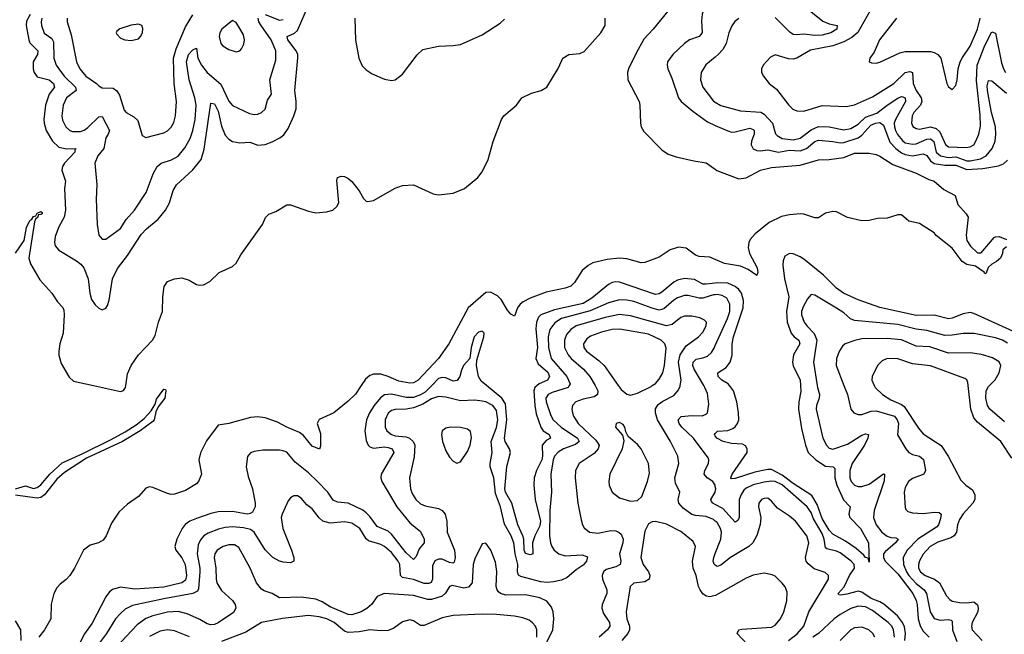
# Model space of a CAD drawing. Header units: inches. Extents: x 1682530 to 1839546, y 640742 to 791647.
# Tile 316 of 656: x 1736153 to 1741598, y 718625 to 722022. Entities that reach past the tile are written whole.
import ezdxf

# ---------------------------------------------------------------- set-up
doc = ezdxf.new("R2010")
doc.units = ezdxf.units.IN
doc.header["$MEASUREMENT"] = 0
for name, color, linetype in [('B7731', 7, 'Continuous'), ('B7732', 7, 'Continuous'), ('B7741', 7, 'Continuous'), ('B7742', 7, 'Continuous')]:
    doc.layers.add(name, color=color, linetype=linetype)

msp = doc.modelspace()

# ---------------------------------------------------------------- linework, layer by layer
at = {"layer": 'B7731', "color": 5}
for points, elevation in [([(1738041.9, 720000), (1738010, 719952.7), (1737970, 719912.8), (1737890, 719849.8), (1737810, 719812), (1737798.6, 719790), (1737815.8, 719735.8), (1737815.9, 719664.1), (1737811.3, 719648.7), (1737770, 719665.7), (1737723.3, 719723.3), (1737700.8, 719740.8), (1737629.8, 719770), (1737578.2, 719798.2), (1737510, 719820.7), (1737470, 719826.4), (1737430, 719823.7), (1737310, 719789.8), (1737250, 719781.7), (1737185.4, 719694.6), (1737152.3, 719627.7), (1737144.5, 719590), (1737158, 719510), (1737142.8, 719470), (1737130, 719457.2), (1737070, 719419.3), (1737010, 719400.3), (1736990, 719398.7), (1736970, 719403.5), (1736890, 719436.8), (1736870, 719440.3), (1736850, 719433.5), (1736810, 719386), (1736750, 719344.4), (1736700.6, 719299.4), (1736661.3, 719238.7), (1736631.1, 719168.9), (1736615.2, 719144.8), (1736588.5, 719131.5), (1736542.6, 719117.4), (1736506.4, 719090), (1736455.8, 718990), (1736430, 718949.7), (1736410, 718927.4), (1736377.3, 718902.7), (1736358.8, 718881.2), (1736342, 718850), (1736327.8, 718792.2), (1736325.2, 718710), (1736290.2, 718650), (1736258.4, 718610)], 480), ([(1738431.8, 720000), (1738396, 719964), (1738370, 719947.9), (1738330, 719934.8), (1738290, 719934.3), (1738210, 719953.2), (1738170, 719948), (1738147.7, 719932.3), (1738113.4, 719890), (1738088.1, 719850), (1738071.6, 719810), (1738062, 719750), (1738070, 719696.3), (1738079.7, 719670), (1738090, 719660.6), (1738110, 719654.2), (1738170, 719660.5), (1738190, 719658.3), (1738213.4, 719650), (1738222.3, 719630), (1738152.8, 719510), (1738150.8, 719490), (1738155.4, 719470), (1738238.4, 719330), (1738310, 719240.9), (1738370, 719192.9), (1738389.2, 719150), (1738390.2, 719130), (1738361.6, 719098.4), (1738344.7, 719055.3), (1738330, 719039.2), (1738290, 719074.8), (1738210, 719178.2), (1738190, 719194.7), (1738130, 719221), (1738090, 719276.2), (1738070, 719296.5), (1738050, 719310.9), (1737970, 719350.3), (1737910, 719355.5), (1737886.1, 719366.1), (1737857, 719410), (1737800.2, 719470), (1737750, 719517.6), (1737676.7, 719576.7), (1737630, 719631.2), (1737610, 719639.9), (1737590, 719642.2), (1737498, 719642), (1737450, 719636.2), (1737430, 719628.4), (1737413, 719607), (1737406, 719550), (1737416.5, 719496.5), (1737441, 719430), (1737456.1, 719350), (1737455.2, 719330), (1737439.8, 719300.2), (1737427.9, 719292.1), (1737410.1, 719289.9), (1737330, 719304.1), (1737250, 719302.9), (1737210, 719293.5), (1737130, 719265), (1737093.7, 719250), (1737068.4, 719231.6), (1737052.3, 719210), (1737022.2, 719150), (1737011.3, 719110), (1737016.5, 719090), (1737050, 719048.3), (1737068.1, 719010), (1737076.1, 718950), (1737070, 718924), (1737050, 718909.1), (1736950, 718885.7), (1736790, 718874.7), (1736710, 718885.9), (1736666.4, 718873.6), (1736650, 718860.3), (1736630, 718832.3), (1736553, 718687), (1736512.2, 718627.8), (1736477.7, 718562.3)], 520), ([(1736560.5, 720000), (1736710, 719967.4), (1736727.6, 719972.4), (1736738.4, 719990), (1736740, 720000)], 480), ([(1739192, 720000), (1739186.2, 719990), (1739098.1, 719961.9), (1739075.3, 719950), (1739063.4, 719930), (1739063.9, 719910), (1739090, 719833.8), (1739104, 719810), (1739146.9, 719770), (1739237, 719710), (1739246.4, 719690), (1739226, 719674), (1739159.7, 719650), (1739130, 719631.7), (1739110.1, 719610), (1739102.9, 719590), (1739090.7, 719510), (1739093.1, 719410), (1739084.2, 719310), (1739082.9, 719170), (1739088.4, 719130), (1739096.1, 719110), (1739109.5, 719090), (1739134.3, 719070), (1739170, 719058.8), (1739263.9, 719063.9), (1739293, 719053), (1739288.4, 719030), (1739270, 719007), (1739230, 718982), (1739181.4, 718938.6), (1739150, 718924.9), (1739105.3, 718914.7), (1739070, 718912.1), (1739035.8, 718915.8), (1738924.1, 718944.1), (1738911.2, 718951.2), (1738905.8, 718970), (1738908.2, 719010), (1738893, 719070), (1738886.3, 719130), (1738870.3, 719170), (1738834.4, 719234.4), (1738811.6, 719330), (1738784, 719404), (1738775.2, 719490), (1738755.4, 719550), (1738754.9, 719570), (1738766.7, 719630), (1738759.9, 719690), (1738790, 719767.7), (1738797.2, 719810), (1738790, 719862), (1738770, 719890.4), (1738730, 719910.4), (1738710, 719914.4), (1738670, 719918.4), (1738590, 719915), (1738510, 719935.9), (1738470, 719939.9), (1738430, 719927.5), (1738382.6, 719897.4), (1738330, 719876.2), (1738290, 719869.9), (1738230, 719868.2), (1738210, 719862.8), (1738190, 719846.8), (1738174, 719810), (1738174.2, 719770), (1738183.9, 719750), (1738210, 719730.1), (1738230, 719722.8), (1738290, 719715.9), (1738309.3, 719709.3), (1738328.4, 719690), (1738337.4, 719670), (1738333.9, 719606.1), (1738308.2, 719490), (1738315, 719430), (1738324.1, 719404.1), (1738344.5, 719370), (1738370, 719346.7), (1738395.6, 719335.6), (1738470, 719321.2), (1738489.6, 719309.6), (1738505.4, 719290), (1738515.3, 719250), (1738517.6, 719190), (1738558.3, 719090), (1738561.2, 719050), (1738555.6, 719024.4), (1738550, 719018.2), (1738530, 719021.2), (1738490, 719039.9), (1738470, 719040.8), (1738448.6, 719031.4), (1738435.7, 719004.3), (1738435.9, 718930), (1738428.2, 718911.8), (1738414.9, 718905.1), (1738390, 718905.7), (1738330, 718928), (1738270, 718938.4), (1738259.2, 718950), (1738254.6, 719010), (1738246.2, 719030), (1738210, 719076.7), (1738170, 719109.8), (1738150, 719121.7), (1738082.1, 719142.1), (1738070, 719152.8), (1738033.2, 719210), (1737990, 719239.8), (1737950, 719246.8), (1737870, 719238.9), (1737830, 719249.8), (1737808.3, 719268.3), (1737770, 719317.7), (1737740.7, 719340.7), (1737710, 719378.3), (1737690, 719389.7), (1737670, 719391.1), (1737650, 719379.5), (1737638, 719362), (1737604.2, 719290), (1737599.3, 719270), (1737609.1, 719209.1), (1737656.1, 719090), (1737668.5, 719050), (1737670, 719029.4), (1737650, 719019.6), (1737610, 719023.1), (1737590, 719028.9), (1737552.6, 719050), (1737510, 719092.8), (1737450, 719189.1), (1737430, 719204.2), (1737390, 719214.3), (1737330, 719218.7), (1737290, 719215.8), (1737253.1, 719206.9), (1737195.7, 719184.3), (1737170.5, 719169.5), (1737152.4, 719147.6), (1737139.6, 719120.4), (1737134.1, 719070), (1737150.1, 718990), (1737150.1, 718970), (1737142.7, 718877.3), (1737136.8, 718863.2), (1737109.7, 718850.3), (1736950, 718822), (1736776.5, 718783.5), (1736736.6, 718763.4), (1736710, 718740.7), (1736683.7, 718710), (1736633.5, 718630), (1736588.5, 718570)], 540), ([(1739014, 720000), (1739001.9, 719990), (1738995.6, 719970), (1739001.8, 719890), (1739010, 719843.2), (1739034.9, 719770), (1739048.8, 719748.8), (1739081.3, 719730), (1739087.7, 719710), (1739064.6, 719695.4), (1739042.6, 719670), (1739044.4, 719610), (1739039.8, 719590), (1739011.4, 719530), (1738998.2, 719490), (1738995.8, 719450), (1739003.6, 719370), (1739034, 719250), (1739030, 719224.7), (1739002, 719170), (1738988.7, 719130), (1738990.4, 719070), (1738976, 719064), (1738950, 719070.9), (1738942.5, 719090), (1738941.2, 719150), (1738935.4, 719170), (1738908.7, 719230), (1738874.3, 719350), (1738838.8, 719410), (1738836.3, 719430), (1738847.5, 719552.5), (1738867.7, 719630), (1738861.9, 719650), (1738837.2, 719690), (1738834.2, 719710), (1738847.7, 719810), (1738839, 719899), (1738819.9, 719930), (1738735.3, 720000)], 520), ([(1739335.2, 720000), (1739341, 719990), (1739349.4, 719970), (1739349.3, 719950.7), (1739330, 719937.3), (1739270, 719925), (1739229.1, 719910), (1739209.3, 719890), (1739206.2, 719870), (1739209.4, 719850), (1739216.3, 719830), (1739241, 719790), (1739338.9, 719698.9), (1739357, 719670), (1739351.3, 719650), (1739330, 719625), (1739247.2, 719570), (1739226.2, 719530), (1739224, 719490), (1739239.7, 719350), (1739257.2, 719257.2), (1739264.6, 719230), (1739274.2, 719214.2), (1739304, 719190), (1739350, 719184.6), (1739421.7, 719198.3), (1739450, 719196.1), (1739468.4, 719188.4), (1739478.6, 719178.6), (1739490.1, 719150), (1739488.3, 719130), (1739470.1, 719070), (1739476.8, 719030), (1739474.2, 719010), (1739450, 718998), (1739397.1, 718982.9), (1739381.2, 718970), (1739373.7, 718950), (1739376.6, 718930), (1739400.4, 718870), (1739399.8, 718850), (1739374.2, 718790), (1739371.8, 718770), (1739380.8, 718740.8), (1739415.2, 718690), (1739417, 718670), (1739403.5, 718650), (1739357.4, 718610)], 560), ([(1739463, 720000), (1739478.4, 719978.4), (1739510, 719952.1), (1739530, 719947.2), (1739570, 719957.3), (1739644.4, 719995.6), (1739651, 720000)], 580), ([(1740000, 719251.3), (1739990, 719259.6), (1739950, 719276.9), (1739890, 719280.9), (1739870, 719287), (1739821.4, 719321.4), (1739797.7, 719350), (1739794.1, 719370), (1739804.2, 719410), (1739780, 719460), (1739775.6, 719490), (1739798.4, 719570), (1739792.7, 719610), (1739752.1, 719690), (1739680.2, 719810), (1739668.3, 719850), (1739669.5, 719870.5), (1739684.6, 719895.4), (1739710, 719914.2), (1739770, 719944.7), (1739792.4, 719970), (1739804.7, 719995.3), (1739805.6, 720000)], 560), ([(1740000, 719442.9), (1739998.4, 719450), (1739985.7, 719470), (1739955.1, 719490), (1739938.9, 719510), (1739942.6, 719530), (1739962.3, 719570), (1739964.8, 719590), (1739961.1, 719601.1), (1739879.5, 719710), (1739815.4, 719770), (1739800.9, 719790), (1739794.9, 719810), (1739811.5, 719828.5), (1739870, 719835.1), (1739928.1, 719831.9), (1739950, 719842.3), (1739956.4, 719850), (1739963.5, 719896.5), (1739956.1, 719956.1), (1739941.6, 719990), (1739935.8, 720000)], 540), ([(1736130, 719428.9), (1736185.1, 719445.1), (1736230, 719430.2), (1736250, 719436), (1736270, 719451.4), (1736319.8, 719510), (1736387.4, 719572.6), (1736498, 719622), (1736658.1, 719701.9), (1736736.4, 719743.6), (1736796.6, 719783.4), (1736841.5, 719818.5), (1736879.3, 719860.7), (1736902.6, 719897.4), (1736910, 719924.4), (1736950, 719980.5), (1736958.8, 719978.8), (1736960.5, 719970), (1736955.5, 719930), (1736918.4, 719881.6), (1736905.7, 719854.3), (1736896.9, 719810), (1736890, 719801.7), (1736818.7, 719750), (1736722, 719690), (1736522.2, 719597.8), (1736401.4, 719518.6), (1736357.7, 719482.3), (1736290, 719396.8), (1736270, 719381), (1736250, 719378), (1736130, 719393.3)], 460), ([(1740000, 719722.8), (1739995.3, 719730), (1740000, 719734.7)], 520), ([(1740000, 719342.4), (1739985.3, 719350), (1739979.7, 719359.7), (1739975.4, 719370), (1739999.9, 719410)], 540), ([(1740000, 718838.9), (1739970, 718831.7), (1739950, 718835.5), (1739930, 718849.2), (1739915.8, 718870), (1739907.3, 718890), (1739894.3, 718950), (1739878, 718990), (1739874.1, 719030), (1739889.8, 719110), (1739877.9, 719137.9), (1739810, 719194.1), (1739730, 719234), (1739670, 719248.5), (1739650, 719246.6), (1739630, 719235.6), (1739610, 719196), (1739587.7, 719050), (1739600.4, 719010), (1739630.7, 718970), (1739638.4, 718950), (1739634.3, 718930), (1739610, 718914.7), (1739550, 718906.8), (1739528.4, 718890), (1739506.4, 718750), (1739511.3, 718710), (1739525.8, 718670), (1739525.9, 718650), (1739516.4, 718630), (1739482.6, 718590)], 580), ([(1739039.2, 718520.8), (1739101.5, 718650), (1739107.6, 718710), (1739102.5, 718750), (1739094.4, 718774.4), (1739069, 718809), (1739030, 718827.5), (1738950, 718843.2), (1738842.3, 718842.3), (1738812.8, 718850), (1738800.4, 718860.4), (1738792.9, 718870), (1738788.5, 718890), (1738792, 718972), (1738783.5, 719023.5), (1738758.7, 719090), (1738730, 719129.3), (1738710, 719125.2), (1738670, 719042), (1738661.6, 719010), (1738654.4, 718910), (1738635.2, 718884.8), (1738610, 718880.2), (1738545.4, 718894.6), (1738530, 718888.6), (1738507.1, 718852.9), (1738490, 718836.7), (1738430, 718816.9), (1738410, 718817.5), (1738330, 718839), (1738168.9, 718851.1), (1738130, 718834), (1738098.5, 718790), (1738073.1, 718766.9), (1738041.1, 718750), (1737990, 718732.2), (1737970, 718734.9), (1737870, 718777.3), (1737824.9, 718804.9), (1737790, 718819.9), (1737710, 718829.5), (1737590, 718826.9), (1737550, 718849.8), (1737505.2, 718865.2), (1737490, 718875.1), (1737463.5, 718910), (1737427.6, 718990), (1737365.4, 719105.4), (1737340.3, 719120.3), (1737310, 719120.1), (1737278.5, 719110), (1737245.8, 719090), (1737231.6, 719070), (1737227.8, 719050), (1737238.4, 718990), (1737238.8, 718930), (1737243.5, 718910), (1737270, 718868.1), (1737330, 718811.3), (1737344.1, 718790), (1737347.6, 718770), (1737335.1, 718744.9), (1737250, 718688.3), (1737230, 718679.1), (1737210, 718676.8), (1737190, 718682.3), (1737150, 718706.6), (1737078.8, 718738.8), (1737030, 718751.3), (1736970, 718746.8), (1736890, 718727.3), (1736850, 718712.2), (1736802.1, 718677.9), (1736686, 718554)], 560), ([(1740000, 719007), (1739992.7, 719012.7), (1739987.6, 719030), (1739991.4, 719050), (1740000, 719071.7)], 560), ([(1736160.3, 718590), (1736159.1, 718650), (1736130, 718699.8)], 480), ([(1739012.3, 718610), (1739013.6, 718650), (1739006.2, 718670), (1738989.3, 718689.3), (1738970, 718702.3), (1738935.6, 718715.6), (1738890, 718725), (1738790, 718735), (1738710, 718736.8), (1738550, 718729.9), (1738490, 718717), (1738390, 718673.3), (1738370, 718673.8), (1738330, 718699.3), (1738310, 718704.6), (1738270, 718693.5), (1738221.2, 718658.8), (1738190, 718646.9), (1738150, 718643.8), (1738090, 718649), (1738030, 718638.6), (1737970, 718635.8), (1737950, 718641.5), (1737892.9, 718690), (1737851.6, 718710), (1737810, 718721.9), (1737750, 718728.8), (1737606.7, 718713.3), (1737490, 718690.6), (1737402.8, 718637.2), (1737270, 718585.1)], 580), ([(1737091.4, 718611.4), (1737010, 718645), (1736970, 718649.9), (1736930, 718642.2), (1736870, 718612.2)], 580)]:
    msp.add_lwpolyline(points, dxfattribs=dict(at, elevation=elevation))
for points, elevation in [([(1739470, 719795.1), (1739452, 719790), (1739448.2, 719770), (1739486.2, 719726.2), (1739494.8, 719694.8), (1739484, 719650), (1739417.3, 719510), (1739410.2, 719470), (1739412.6, 719450), (1739430.3, 719410), (1739470, 719379.6), (1739530, 719361.7), (1739570, 719364.4), (1739593.1, 719386.9), (1739624.2, 719470), (1739635.2, 719515.2), (1739630.9, 719570), (1739590, 719649.5), (1739570, 719674), (1739518, 719718), (1739504.7, 719744.7), (1739499.3, 719770), (1739490, 719784)], 580), ([(1738534, 719770), (1738510, 719765.1), (1738490.3, 719750), (1738485.4, 719730), (1738491.2, 719690), (1738510, 719639.1), (1738530, 719604.9), (1738550, 719582.8), (1738570, 719570.8), (1738590, 719578.8), (1738630, 719635.8), (1738644.2, 719670), (1738652.3, 719712.3), (1738646.5, 719746.5), (1738630, 719758.5), (1738590, 719768.3)], 560)]:
    msp.add_lwpolyline(points, close=True, dxfattribs=dict(at, elevation=elevation))
at = {"layer": 'B7732', "color": 5}
for points, elevation in [([(1740000, 722143.5), (1739996.7, 722143.3), (1739964.3, 722130), (1739948.1, 722110), (1739927.7, 722052.3), (1739924.2, 722015.8), (1739927.7, 721952.3), (1739920.4, 721939.6), (1739910, 721929.9), (1739856.5, 721910), (1739830, 721890.6), (1739765.2, 721830), (1739735.3, 721790), (1739733, 721770), (1739737.3, 721750), (1739759.7, 721699.7), (1739796.3, 721590), (1739811.2, 721570), (1739876, 721516), (1739957.4, 721457.4), (1740000, 721438.3)], 520), ([(1736210.7, 722050), (1736190, 722013.8), (1736188.7, 721990), (1736202.8, 721910), (1736210, 721893.4), (1736254, 721850), (1736251, 721830), (1736228.3, 721790), (1736226.7, 721750), (1736232.8, 721730), (1736250, 721707.1), (1736315.9, 721690), (1736340.1, 721670), (1736345, 721650), (1736315.9, 721610), (1736296, 721550), (1736286.4, 721470), (1736287.8, 721450), (1736300.1, 721410), (1736334.4, 721350), (1736370, 721318.2), (1736411.6, 721308.4), (1736466, 721310), (1736458, 721302), (1736457.7, 721290), (1736400.8, 721230), (1736389.4, 721210), (1736387, 721190), (1736405.8, 721130), (1736401.4, 721090), (1736406.2, 720970), (1736398.5, 720930), (1736370, 720878), (1736350, 720823), (1736345.9, 720790), (1736350, 720772.2), (1736370, 720747.5), (1736466.5, 720690), (1736490.6, 720670.6), (1736507.3, 720650), (1736531.7, 720590), (1736540.1, 720510), (1736550, 720475.5), (1736570, 720446), (1736590, 720427.7), (1736610, 720419.1), (1736630, 720427.3), (1736638, 720442), (1736647.7, 720472.3), (1736666.5, 720590), (1736693.5, 720646.5), (1736750, 720718.8), (1736824.4, 720835.6), (1736853.6, 720866.4), (1736919.7, 720920.3), (1736958.9, 720970), (1736981.1, 721010), (1737002.3, 721077.7), (1737019.8, 721110), (1737110, 721191.8), (1737156.7, 721250), (1737172.7, 721307.3), (1737210, 721560.7), (1737230, 721556.5), (1737250, 721517.4), (1737270, 721433.1), (1737290, 721384.5), (1737310, 721361.7), (1737330, 721349.5), (1737370, 721342.2), (1737425.2, 721345.2), (1737470, 721329.1), (1737510, 721332.2), (1737550, 721346.4), (1737591.1, 721368.9), (1737613.4, 721386.6), (1737638.3, 721421.7), (1737669.9, 721490), (1737681.2, 721530), (1737681.5, 721570), (1737674.2, 721630), (1737690.6, 721810.6), (1737690.3, 721830), (1737682.8, 721850), (1737636.6, 721910), (1737631.9, 721930), (1737672.7, 721947.3), (1737690, 721963.2), (1737750, 722102.1)], 520), ([(1739736.5, 722070), (1739656.3, 721970), (1739605.5, 721914.5), (1739562.4, 721837.6), (1739520.7, 721750), (1739514.4, 721730), (1739515.9, 721690), (1739578, 721570), (1739582.7, 721550), (1739585.5, 721450), (1739590.2, 721430), (1739604, 721404), (1739703.6, 721303.6), (1739739.6, 721279.6), (1739783.8, 721263.8), (1739881.3, 721241.3), (1739950, 721230.7), (1740000, 721195.5)], 480), ([(1736276.4, 722030), (1736271.7, 722010), (1736273.7, 721990), (1736288.6, 721948.6), (1736330, 721918), (1736339.4, 721899.4), (1736341.8, 721810), (1736353.9, 721770), (1736398.8, 721710), (1736461.5, 721650), (1736464.5, 721630), (1736412.8, 721590), (1736393.3, 721550), (1736386.1, 721490), (1736390, 721467), (1736407.4, 721430), (1736430, 721410.2), (1736445, 721405), (1736490, 721404.7), (1736510, 721411.9), (1736530, 721426.4), (1736590, 721485.8), (1736610, 721487.6), (1736649.5, 721410), (1736643.2, 721390), (1736630.1, 721370), (1736618, 721310), (1736585.6, 721270), (1736569.2, 721230), (1736579, 721110), (1736575.2, 721030), (1736582.4, 720890), (1736590.5, 720830.5), (1736609, 720809), (1736630, 720808.5), (1736710, 720867.6), (1736741.4, 720918.6), (1736787.4, 720970), (1736852.2, 721067.8), (1736891.7, 721170), (1736913.6, 721210), (1736935.1, 721230), (1736992.9, 721247.1), (1737030, 721268.7), (1737066.5, 721313.5), (1737095.1, 721364.9), (1737110.9, 721409.1), (1737123.7, 721470), (1737129, 721550), (1737121.5, 721590), (1737089.7, 721689.7), (1737076, 721790), (1737087.5, 721830), (1737110, 721856.5), (1737130, 721864), (1737138.8, 721810), (1737158.2, 721770), (1737190, 721729.5), (1737266.1, 721666.1), (1737310, 721572.6), (1737330, 721547.7), (1737423.1, 721503.1), (1737450, 721498), (1737470, 721500.2), (1737490, 721508.8), (1737510, 721527.5), (1737522.7, 721577.3), (1737545.7, 721610), (1737536.8, 721690), (1737570, 721798.8), (1737569.9, 721850), (1737544.6, 721910), (1737488.2, 721990), (1737476.4, 722010), (1737471.3, 722030)], 540), ([(1736415.4, 722030), (1736416.3, 722010), (1736438, 721938), (1736467.3, 721790), (1736486.3, 721750), (1736519.3, 721710), (1736576.9, 721670), (1736590, 721656.1), (1736610, 721645.2), (1736670, 721643.2), (1736689.4, 721629.4), (1736704.2, 721604.2), (1736730, 721522.4), (1736741.3, 721510), (1736784.7, 721484.7), (1736805.6, 721465.6), (1736830, 721382.8), (1736850.6, 721370.6), (1736950, 721396.5), (1736970, 721407.7), (1736990, 721427.4), (1737005.6, 721454.4), (1737014.9, 721490), (1737019.8, 721570), (1737007.2, 721670), (1737003.2, 721810), (1737018.3, 721861.7), (1737070, 721982.3), (1737110, 722049.1)], 560), ([(1736740, 720000), (1736750, 720064.7), (1736770, 720110.4), (1736811, 720170), (1736886.6, 720250), (1736902.8, 720277.2), (1736920.9, 720350), (1736943.1, 720410), (1736944.7, 720490), (1736952.3, 720547.7), (1736970, 720576), (1737010, 720590.7), (1737050, 720594.9), (1737090, 720582), (1737130, 720558.8), (1737150, 720554.8), (1737170, 720557.3), (1737204.1, 720575.9), (1737256, 720624), (1737330, 720658), (1737350, 720676.4), (1737376.9, 720723.1), (1737495.2, 720890), (1737511.9, 720928.1), (1737530, 720947.7), (1737570, 720962.6), (1737630, 720999.7), (1737650, 720999.7), (1737750, 720963.2), (1737790, 720954.8), (1737850, 720960.1), (1737884.2, 720970), (1737906.6, 720990), (1737917.4, 721010), (1737906.4, 721133.6), (1737910, 721150.8), (1737930, 721158), (1737950, 721155.5), (1737967, 721147), (1737990, 721128), (1738030, 721076.4), (1738054.2, 721034.2), (1738070, 721018.7), (1738077.4, 721017.4), (1738110, 721023), (1738230, 721091.8), (1738270, 721105.8), (1738330, 721108.8), (1738440.2, 721060.2), (1738470, 721054.9), (1738550, 721062.9), (1738613.3, 721090), (1738686.6, 721150), (1738710, 721181), (1738744.2, 721250), (1738771, 721349), (1738817, 721470), (1738829.7, 721490.3), (1738900.9, 721550), (1738930, 721590.4), (1738983.8, 721616.2), (1739037.2, 721630), (1739067.3, 721650), (1739130, 721753), (1739156.2, 721810), (1739189.8, 721830.2), (1739250, 721836.2), (1739274.2, 721845.8), (1739367.3, 721950), (1739390.8, 721990), (1739391, 722031)], 480), ([(1737510, 722051), (1737590, 722019.6), (1737610, 722023.9)], 540), ([(1738005.9, 722030), (1738009.5, 721909.5), (1738027.7, 721810), (1738047.5, 721767.5), (1738070, 721744.2), (1738103, 721723), (1738170, 721694), (1738210, 721686), (1738230, 721690.4), (1738270, 721721.6), (1738351.6, 721828.4), (1738383.1, 721856.9), (1738470, 721875.2), (1738550, 721878.8), (1738590, 721885.4), (1738710, 721939.3), (1738810, 722003.5), (1738834.6, 722025.4)], 520), ([(1740000, 721816), (1739948.2, 721771.8), (1739921.5, 721730), (1739918, 721690), (1739930.2, 721650), (1739990, 721572.8), (1740000, 721566.7)], 540), ([(1736130, 720732.6), (1736177.7, 720802.3), (1736190, 720872.7), (1736210, 720912.4), (1736221, 720919), (1736230, 720935.3), (1736242, 720938), (1736250, 720952.2), (1736270, 720962.8), (1736277.1, 720957.1), (1736277.1, 720950), (1736270, 720945.1), (1736256, 720944), (1736253.7, 720930), (1736240.4, 720919.6), (1736234.6, 720905.4), (1736204.4, 720704.4), (1736213.1, 720673.1), (1736263.7, 720583.7), (1736330, 720511.3), (1736362.5, 720462.5), (1736391.7, 720431.7), (1736397, 720417), (1736399.8, 720390), (1736392.9, 720290), (1736374.9, 720230), (1736368.7, 720190), (1736368.8, 720168.8), (1736382.5, 720122.5), (1736426.9, 720046.9), (1736450, 720024.1), (1736560.5, 720000)], 480), ([(1740000, 720696.7), (1739970, 720709.9), (1739910, 720713.3), (1739890, 720720.1), (1739838.7, 720758.7), (1739795.7, 720764.3), (1739750.1, 720749.9), (1739688.5, 720710), (1739610, 720679.8), (1739590, 720679.1), (1739510, 720699.7), (1739470, 720704.3), (1739402.6, 720697.4), (1739322.3, 720677.7), (1739295.9, 720664.1), (1739264.2, 720635.8), (1739221.6, 720570), (1739200.7, 720550), (1739170, 720538.6), (1739064.7, 720515.3), (1738976.5, 720483.5), (1738937.1, 720462.9), (1738920.7, 720450), (1738906.2, 720430), (1738890, 720383.5), (1738870, 720393.8), (1738850, 720416.1), (1738815.1, 720475.1), (1738796.2, 720496.2), (1738756.2, 720516.2), (1738730, 720513.6), (1738633.4, 720430), (1738526.4, 720230), (1738470, 720149.6), (1738356.4, 720030), (1738330, 720015.8), (1738310, 720012.3), (1738250, 720023.6), (1738190.7, 720050.7), (1738150, 720062.5), (1738110, 720062.7), (1738090, 720056.1), (1738065.3, 720034.7), (1738041.9, 720000)], 480), ([(1740000, 720566.6), (1739950, 720559.6), (1739930, 720560.9), (1739885.6, 720585.6), (1739829, 720591), (1739790, 720581.8), (1739770, 720571.1), (1739704.3, 720515.7), (1739690, 720506.7), (1739670, 720503.8), (1739470, 720571.7), (1739450, 720574.1), (1739430, 720570.4), (1739410, 720558.1), (1739317.2, 720482.8), (1739270, 720454.1), (1739110, 720418.3), (1739035.3, 720390), (1739022.3, 720377.7), (1739010.8, 720350), (1739007.1, 720312.9), (1739016.5, 720210), (1739007.1, 720150), (1739020.7, 720120.7), (1739074.1, 720074.1), (1739082.9, 720050), (1739072.7, 720030), (1739026, 720010), (1739014, 720000)], 520), ([(1740000, 720502.2), (1739990, 720501.3), (1739930, 720483.4), (1739910, 720483.6), (1739850, 720497.8), (1739830, 720497.4), (1739790, 720484.2), (1739770, 720472.2), (1739715.4, 720424.6), (1739690, 720417.3), (1739650, 720427.1), (1739550, 720464.1), (1739510, 720472.5), (1739470, 720474.5), (1739410, 720458), (1739307.2, 720412.8), (1739148.6, 720371.4), (1739112.5, 720347.5), (1739084.1, 720310), (1739074.7, 720270), (1739077.7, 720210), (1739092.7, 720150), (1739178.9, 720050), (1739197.7, 720010), (1739192, 720000)], 540), ([(1739805.6, 720000), (1739811, 720029), (1739797.1, 720130), (1739805.1, 720170), (1739839.6, 720220.4), (1739906.8, 720270), (1739930, 720294.7), (1739949.1, 720330), (1739950.6, 720350), (1739940.7, 720360.7), (1739913.4, 720373.4), (1739870, 720384.1), (1739830, 720383.2), (1739810, 720375.6), (1739762.1, 720337.9), (1739730, 720330.8), (1739530, 720385), (1739470, 720392.6), (1739390, 720376.9), (1739230.4, 720329.6), (1739200.8, 720310), (1739177.7, 720282.3), (1739165, 720250), (1739166.7, 720210), (1739186.4, 720170), (1739202.5, 720150), (1739270.1, 720090), (1739306.1, 720050), (1739335.2, 720000)], 560), ([(1738735.3, 720000), (1738705.1, 720025.1), (1738691.1, 720050), (1738685.8, 720070), (1738679.3, 720110), (1738680.4, 720139.6), (1738720.5, 720270), (1738722, 720290), (1738710, 720300.7), (1738690, 720295.1), (1738665.8, 720270), (1738650.4, 720210.4), (1738641.7, 720150), (1738608.1, 720110), (1738595.8, 720084.2), (1738587.5, 720050), (1738572.5, 720027.5), (1738550, 720025.1), (1738510, 720041.9), (1738490, 720045), (1738470, 720038.3), (1738431.8, 720000)], 520), ([(1739651, 720000), (1739668.5, 720011.5), (1739690, 720035.4), (1739708.9, 720070), (1739719, 720110), (1739727.4, 720207.4), (1739720.5, 720230), (1739700.3, 720250), (1739630, 720284.7), (1739471.7, 720311.7), (1739430, 720309), (1739370, 720295.7), (1739310, 720272.1), (1739290, 720258.4), (1739270.1, 720230), (1739272.8, 720210), (1739286.9, 720190), (1739356.8, 720136.8), (1739384.5, 720110), (1739463, 720000)], 580), ([(1739935.8, 720000), (1739883.4, 720090), (1739875.8, 720110), (1739876.9, 720130), (1739893.5, 720146.5), (1739930, 720153), (1739956.8, 720163.2), (1739978.2, 720181.8), (1739993.6, 720206.4), (1740000, 720220.6)], 540)]:
    msp.add_lwpolyline(points, dxfattribs=dict(at, elevation=elevation))
for points, elevation in [([(1737330, 722017), (1737271.8, 721970), (1737260.2, 721950), (1737256.5, 721930), (1737266.3, 721890), (1737277.1, 721877.1), (1737310, 721857), (1737350, 721844.9), (1737370, 721850.5), (1737379.2, 721860.8), (1737392.9, 721887.1), (1737395.6, 721910), (1737390, 721938), (1737370, 721974), (1737350, 722006.6)], 560), ([(1736810, 721997.2), (1736770, 721992.3), (1736707.5, 721972.5), (1736690, 721958), (1736686.8, 721950), (1736690, 721942), (1736710, 721921), (1736734, 721910), (1736770, 721906.8), (1736810, 721916), (1736821.2, 721930), (1736832.7, 721950), (1736833.2, 721973.2), (1736828, 721990)], 580)]:
    msp.add_lwpolyline(points, close=True, dxfattribs=dict(at, elevation=elevation))
at = {"layer": 'B7741', "color": 5}
for points, elevation in [([(1740471.1, 720000), (1740473.7, 719966.3), (1740461.2, 719910), (1740460.4, 719870), (1740476.8, 719763.2), (1740498, 719670), (1740514, 719630), (1740556.5, 719590), (1740610, 719555.1), (1740650.9, 719550.9), (1740661.5, 719541.5), (1740661.2, 719490), (1740672.5, 719450), (1740708.7, 719368.7), (1740745.2, 719330), (1740737.5, 719290), (1740743.5, 719270), (1740803.3, 719210), (1740846.3, 719130), (1740850, 719024), (1740845.8, 719045.8), (1740830, 719048.7), (1740821.6, 719061.6), (1740779.5, 719099.5), (1740719.6, 719139.6), (1740650, 719177.7), (1740630, 719199.9), (1740590, 719265), (1740563, 719343), (1740532.9, 719392.9), (1740430, 719458.5), (1740370, 719504.7), (1740310, 719536.5), (1740290, 719536.9), (1740217.9, 719522.1), (1740110, 719485.6), (1740090, 719485.1), (1740085.7, 719490), (1740093.3, 719510), (1740175.2, 719630), (1740175.8, 719650), (1740166.9, 719666.9), (1740150, 719676.5), (1740090, 719679.7), (1740043.8, 719690), (1740008.5, 719710), (1740000, 719722.8)], 520), ([(1740000, 719734.7), (1740012.7, 719747.3), (1740070, 719751.7), (1740097.1, 719762.9), (1740110, 719772), (1740122.4, 719790), (1740129.1, 719810), (1740128.4, 719848.4), (1740118.5, 719910), (1740100.6, 719970), (1740078.9, 720000)], 520), ([(1740563.9, 720000), (1740565.6, 719990), (1740576.8, 719950), (1740575.1, 719930), (1740559, 719890), (1740557.3, 719870), (1740594.4, 719710), (1740614.4, 719670), (1740630, 719654.4), (1740650, 719648), (1740730, 719676.6), (1740810, 719726.4), (1740830, 719733.1), (1740847.3, 719730), (1740843.5, 719710), (1740825.6, 719670), (1740756.4, 719570), (1740743.8, 719530), (1740744.1, 719490), (1740751.9, 719470), (1740769.2, 719449.2), (1740790, 719441.4), (1740810, 719441.4), (1740850, 719454.4), (1740930, 719511.2), (1740936, 719510), (1740933.2, 719473.2), (1740878.8, 719310), (1740874.6, 719270), (1740889.6, 719230), (1740920.5, 719190), (1740950, 719168.1), (1740970, 719160.9), (1740998.6, 719158.6), (1741011.1, 719151.1), (1740995.9, 719130), (1740938.3, 719081.7), (1740929.6, 719070), (1740930.7, 719050), (1740940.1, 719030), (1741010, 718958.8), (1741092, 718850), (1741110, 718812.8), (1741115.7, 718790), (1741122, 718710), (1741132, 718672), (1741150, 718641.7), (1741183.2, 718610)], 540), ([(1740711.4, 720000), (1740731, 719950), (1740750.2, 719870.2), (1740766, 719850), (1740790, 719839.6), (1740810, 719840.7), (1740861.6, 719858.4), (1740890, 719861), (1740990, 719830.6), (1741006.1, 719810), (1741012.3, 719790), (1741007.6, 719727.6), (1741052.7, 719650), (1741070, 719629.4), (1741090, 719619.5), (1741129.5, 719609.5), (1741150.6, 719590.6), (1741161.8, 719530), (1741153.8, 719510), (1741090, 719486.3), (1741068.4, 719470), (1741050, 719436.2), (1741045.2, 719410), (1741050, 719326.8), (1741054.4, 719314.4), (1741064.7, 719304.7), (1741090, 719297.1), (1741150, 719292), (1741210, 719299.6), (1741237.5, 719297.5), (1741248.2, 719288.2), (1741244.5, 719264.5), (1741235, 719230), (1741222.9, 719217.1), (1741119.3, 719150), (1741061.5, 719090), (1741039.2, 719050), (1741040.1, 719010), (1741056.3, 718970), (1741070, 718949.3), (1741110, 718905.2), (1741155.6, 718870), (1741168.4, 718850), (1741188.8, 718748.8), (1741210, 718712.6), (1741242.6, 718702.6), (1741290, 718706.6), (1741303.8, 718703.8), (1741310, 718697), (1741312.4, 718650), (1741334.9, 718585.1)], 560), ([(1740879.2, 720000), (1740883.8, 719990), (1740924.1, 719950), (1740970, 719921.5), (1741030, 719894.9), (1741043.8, 719883.8), (1741124, 719764), (1741150, 719732.3), (1741248.3, 719668.3), (1741287.7, 719610), (1741357.3, 719477.3), (1741384.9, 719450), (1741422.7, 719422.7), (1741435.7, 719395.7), (1741434.4, 719370), (1741424.1, 719350), (1741370, 719291.5), (1741350, 719259.1), (1741339.8, 719230), (1741333.3, 719190), (1741321.2, 719170), (1741302.1, 719157.9), (1741230, 719135.1), (1741188.8, 719110), (1741150, 719067.7), (1741130, 719031.1), (1741124, 719010), (1741124.3, 718990), (1741134.1, 718970), (1741161.2, 718950), (1741212.2, 718930), (1741239.1, 718910), (1741277.9, 718837.9), (1741296.7, 718816.7), (1741310, 718808.8), (1741350, 718800.9), (1741390, 718799.3), (1741430, 718805), (1741450, 718788.4), (1741453.8, 718770), (1741450.9, 718750), (1741420.4, 718690), (1741416.3, 718670), (1741420.5, 718650), (1741475.3, 718590)], 580), ([(1741639.1, 719599.1), (1741578.6, 719690), (1741450, 719797.9), (1741430, 719821.5), (1741413.5, 719870), (1741398, 720000)], 580), ([(1741599, 719799), (1741517.4, 719870), (1741504.6, 719890), (1741496.7, 719930), (1741498.2, 719970), (1741510, 719993.9), (1741516.1, 720000)], 560), ([(1741047.1, 718590), (1741051.7, 718630), (1741045.6, 718665.6), (1741035.8, 718690), (1741007.6, 718727.6), (1740932, 718792), (1740910, 718805.2), (1740862.1, 718822.1), (1740810, 718858.7), (1740790, 718864), (1740726.4, 718846.4), (1740690, 718840.9), (1740683.7, 718843.7), (1740679.8, 718850), (1740711.7, 718888.3), (1740742.7, 718950), (1740769.9, 718990), (1740767.1, 719010), (1740750.4, 719030), (1740690, 719074.5), (1740670, 719084.1), (1740616.7, 719096.7), (1740610, 719102.4), (1740601.3, 719150), (1740590, 719181.4), (1740543.7, 719263.7), (1740530, 719297.9), (1740508.7, 719330), (1740370, 719450.6), (1740330, 719468.8), (1740310, 719471.3), (1740270, 719466.5), (1740209.2, 719450.8), (1740170, 719433), (1740158.3, 719421.7), (1740142.1, 719397.9), (1740131.4, 719370), (1740131.7, 719270), (1740125.1, 719254.9), (1740113.3, 719246.7), (1740110, 719245.7), (1740041, 719321), (1740000, 719342.4)], 540), ([(1739999.9, 719410), (1740002.9, 719430), (1740000, 719442.9)], 540), ([(1740404.2, 718590), (1740452.7, 718627.3), (1740489.3, 718670), (1740517.5, 718750), (1740625, 718930), (1740626, 718950), (1740607.5, 718967.5), (1740547.5, 718987.5), (1740514, 719014), (1740502.8, 719030), (1740499.3, 719050), (1740517.5, 719130), (1740505.2, 719170), (1740442.8, 719250), (1740410, 719278.2), (1740342.9, 719322.9), (1740310, 719361.1), (1740290, 719377.1), (1740270, 719376.5), (1740255.8, 719370), (1740240.2, 719350), (1740239.2, 719330), (1740252.3, 719270), (1740248.6, 719231.4), (1740229.5, 719170.5), (1740206.5, 719130), (1740185.5, 719110), (1740083.6, 719050), (1740030, 719007.1), (1740010, 718999.2), (1740000, 719007)], 560), ([(1740000, 719071.7), (1740030.8, 719150), (1740033.3, 719190), (1740028.9, 719210), (1740010, 719242.9), (1740000, 719251.3)], 560), ([(1740176, 718570), (1740120.3, 718630), (1740130.8, 718649.2), (1740147.1, 718652.9), (1740310, 718664.6), (1740330, 718674.9), (1740360.3, 718710), (1740378.2, 718750), (1740395.3, 718810), (1740397.8, 718857.8), (1740386.8, 718886.8), (1740370, 718907.6), (1740330, 718945.6), (1740314.3, 718954.3), (1740270, 718963.1), (1740210, 718952.7), (1740170, 718935.3), (1740000.9, 718839.1), (1740000, 718838.9)], 580), ([(1740990.6, 718610), (1740985.9, 718650), (1740975.6, 718670), (1740956.4, 718690), (1740870, 718756.2), (1740830, 718776.1), (1740790, 718780.4), (1740750, 718767.9), (1740690, 718734.8), (1740656.3, 718710), (1740570.1, 718629.9), (1740538.6, 718610)], 560), ([(1740882, 718610), (1740870.7, 718630), (1740848.3, 718650), (1740810, 718665), (1740770, 718660.7), (1740750, 718649.8), (1740690.1, 718589.9)], 580)]:
    msp.add_lwpolyline(points, dxfattribs=dict(at, elevation=elevation))
at = {"layer": 'B7742', "color": 5}
for points, elevation in [([(1740854.4, 722070), (1740788.1, 721951.9), (1740755.8, 721924.2), (1740710, 721899.2), (1740650, 721876.9), (1740526.9, 721853.1), (1740450, 721809.9), (1740430, 721804.5), (1740405.3, 721805.3), (1740330, 721827.3), (1740304.8, 721815.2), (1740264.4, 721770), (1740254.9, 721750), (1740255.5, 721730), (1740265.5, 721710), (1740298, 721670), (1740338.3, 721638.3), (1740405.8, 721550), (1740428.3, 721528.3), (1740450, 721518), (1740490, 721515.9), (1740590, 721548.4), (1740722.8, 721542.8), (1740770, 721551), (1740870, 721595.9), (1740987.4, 721670), (1741050, 721730.6), (1741075.2, 721735.2), (1741090.2, 721730), (1741094.2, 721670), (1741111, 721630), (1741137.8, 721590), (1741142.7, 721570), (1741134.1, 721550), (1741098.2, 721510), (1741089.1, 721490), (1741084.8, 721450), (1741092.7, 721432.7), (1741110, 721420.2), (1741130, 721417.8), (1741190, 721429.1), (1741221.6, 721421.6), (1741241.5, 721401.5), (1741272.5, 721332.5), (1741290, 721319.9), (1741384.5, 721315.5), (1741410, 721318.6), (1741429.4, 721330.6), (1741441.4, 721350), (1741456.4, 721390), (1741466, 721434), (1741464.3, 721495.7), (1741443.7, 721683.7), (1741448.2, 721770), (1741490, 721879.8), (1741530, 721954.4), (1741550, 721947), (1741583.2, 721783.2), (1741592.8, 721750), (1741605.3, 721730)], 560), ([(1740510, 722082.1), (1740594.7, 722014.7), (1740630, 722000.1), (1740673, 721990), (1740672.3, 721970), (1740638, 721950), (1740590, 721936.6), (1740550, 721934.2), (1740490, 721942.5), (1740450, 721938.6), (1740430, 721940.5), (1740412.8, 721952.8), (1740330, 722033.9)], 540), ([(1740130.8, 722029.2), (1740107.4, 722012.6), (1740090.9, 721989.1), (1740075.2, 721950), (1740059.7, 721890), (1740042.4, 721857.6), (1740016.5, 721830), (1740000, 721816)], 540), ([(1741002, 722030), (1740908.3, 721910), (1740877.8, 721842.2), (1740854, 721810), (1740851.3, 721790), (1740863.4, 721783.4), (1740890, 721782.4), (1740910, 721787.4), (1741020.8, 721839.2), (1741050, 721847.3), (1741190, 721845.9), (1741210, 721840.6), (1741230.1, 721830.1), (1741246.2, 721810), (1741280.5, 721670), (1741290, 721651), (1741310, 721636), (1741330, 721658), (1741337.4, 721690), (1741342.4, 721750), (1741354.6, 721790), (1741366.2, 721813.8), (1741410, 721876), (1741449.9, 721970), (1741464.4, 722030)], 580), ([(1740000, 721566.7), (1740030, 721548.4), (1740138.4, 721518.4), (1740251.4, 721511.4), (1740270, 721499.8), (1740316.8, 721450), (1740331.9, 721391.9), (1740341.6, 721381.6), (1740370, 721365.5), (1740430, 721358.8), (1740470, 721367.7), (1740530, 721414.3), (1740570, 721432.2), (1740630, 721430.7), (1740710, 721412.7), (1740750, 721420.8), (1740790, 721444.8), (1740830, 721482.7), (1740893.9, 721506.1), (1740949.5, 721550.5), (1741010, 721588), (1741030, 721598), (1741036.7, 721596.7), (1741050.7, 721590.7), (1741052.5, 721570), (1740996.6, 721470), (1740989.7, 721450), (1740990.1, 721430), (1740996.9, 721410), (1741008.1, 721388.1), (1741035, 721355), (1741050, 721342.5), (1741090, 721333.7), (1741110, 721336.9), (1741170, 721362.1), (1741190, 721363.4), (1741208.1, 721348.1), (1741221.9, 721290), (1741245.4, 721270), (1741290, 721261.1), (1741330, 721264.8), (1741390, 721241.4), (1741410, 721242.6), (1741466.3, 721253.7), (1741497.8, 721270), (1741531.1, 721310), (1741546.7, 721350), (1741551.1, 721388.9), (1741548.9, 721430), (1741526.4, 721510), (1741504.9, 721630), (1741503.5, 721656.5), (1741510, 721686.3), (1741530, 721683.7), (1741610, 721615.4)], 540), ([(1740000, 721438.3), (1740070, 721407), (1740090, 721400.6), (1740110, 721401.6), (1740190, 721421.8), (1740210, 721415.6), (1740214.1, 721410), (1740214.4, 721390), (1740200.6, 721350), (1740199.1, 721330), (1740209.2, 721309.2), (1740230, 721299.2), (1740250, 721297.1), (1740290, 721303.3), (1740350, 721290.7), (1740410, 721300.4), (1740470, 721296.9), (1740503.7, 721310), (1740550, 721348.8), (1740570, 721355.9), (1740650, 721349.3), (1740690, 721341.1), (1740710, 721342.8), (1740790.1, 721369.9), (1740810, 721384), (1740860.7, 721439.3), (1740886.2, 721450), (1740910, 721453.2), (1740930, 721438.5), (1740965.1, 721345.1), (1740997.3, 721310), (1741030, 721286.6), (1741050, 721278), (1741090, 721270.6), (1741150, 721280.9), (1741170, 721272.3), (1741190, 721242.9), (1741210, 721226.6), (1741270, 721217.3), (1741330, 721218.2), (1741390, 721194.8), (1741479.4, 721200.6), (1741565.9, 721214.1), (1741594, 721226), (1741615, 721245)], 520), ([(1740000, 721195.5), (1740009.1, 721189.1), (1740130, 721142.6), (1740170, 721147.3), (1740249.4, 721190), (1740310, 721205.5), (1740470, 721217.9), (1740570, 721248), (1740630, 721249.7), (1740710, 721260.2), (1740770, 721284.1), (1740850, 721283.8), (1740890, 721276.2), (1740910, 721267.9), (1740981, 721221), (1741110, 721173.9), (1741179.8, 721139.8), (1741210.3, 721130), (1741263.2, 721083.2), (1741326.8, 721050), (1741340.7, 721000.7), (1741387.3, 720950), (1741398.8, 720930), (1741388, 720832), (1741390, 720801), (1741410.6, 720770), (1741450, 720734), (1741470, 720733), (1741542.5, 720817.5), (1741550, 720822.4), (1741570, 720823.7), (1741610, 720806.8)], 480), ([(1741610, 720766.6), (1741590.7, 720750), (1741588.8, 720730), (1741576.5, 720703.5), (1741554.9, 720685.1), (1741528.5, 720671.5), (1741508.3, 720651.7), (1741498.5, 720621.5), (1741490, 720617.2), (1741486.6, 720626.6), (1741439.5, 720659.5), (1741391.6, 720670), (1741364.8, 720684.8), (1741310, 720758.9), (1741220.7, 720830), (1741210, 720843.7), (1741130, 720895.3), (1741070, 720909.2), (1741030, 720943.7), (1741010, 720944.5), (1740950, 720926), (1740897.1, 720922.9), (1740850, 720912.3), (1740810.4, 720909.6), (1740730, 720929.6), (1740670, 720960.7), (1740650, 720962.9), (1740610, 720952.3), (1740570, 720926.6), (1740550, 720927.3), (1740490, 720948), (1740470, 720949.7), (1740410, 720944.5), (1740366, 720934), (1740298.1, 720901.9), (1740221.1, 720838.9), (1740192.9, 720807.1), (1740185.7, 720790), (1740182.2, 720762.2), (1740189.2, 720729.2), (1740231.7, 720650), (1740234.7, 720625.3), (1740230, 720608), (1740181.5, 720641.5), (1740139.5, 720659.5), (1740050, 720674.7), (1740000, 720696.7)], 480), ([(1741669.9, 720290), (1741430, 720398.8), (1741410, 720403.4), (1741370, 720397.1), (1741310, 720373.1), (1741290, 720369.4), (1741210, 720388.6), (1741110, 720387.6), (1740910, 720430.9), (1740790, 720473.9), (1740709, 720510), (1740670, 720538.1), (1740597.9, 720610), (1740490, 720698.1), (1740470, 720711.9), (1740430, 720728.7), (1740410, 720729.1), (1740384.6, 720715.4), (1740374.8, 720690), (1740373.9, 720666.1), (1740383.3, 720590), (1740406.1, 720490), (1740394.2, 720410), (1740397.2, 720350), (1740419.1, 720290), (1740435.6, 720270), (1740461.3, 720250), (1740467.1, 720230), (1740432.5, 720170), (1740427.2, 720130), (1740430, 720109.4), (1740468.9, 720028.9), (1740471.1, 720000)], 520), ([(1740078.9, 720000), (1740071.7, 720010), (1740036.8, 720030), (1740016.2, 720050), (1740013.5, 720066.5), (1740013.3, 720070), (1740059.8, 720100.2), (1740082.5, 720130), (1740092.3, 720167.7), (1740093.9, 720230), (1740100.5, 720270), (1740153.7, 720430), (1740155.2, 720470), (1740144, 720510), (1740130.3, 720530), (1740110, 720547.7), (1740070, 720565.2), (1740010, 720568), (1740000, 720566.6)], 520), ([(1740000, 720220.6), (1740066.7, 720370), (1740079.7, 720410), (1740080.2, 720450), (1740063.4, 720483.4), (1740038.2, 720498.2), (1740010, 720503.1), (1740000, 720502.2)], 540), ([(1741614.9, 720234.9), (1741588.7, 720250), (1741550, 720263.8), (1741432, 720288), (1741370, 720288.2), (1741310, 720277.6), (1741270, 720276.6), (1741170, 720303.8), (1741110, 720311.1), (1741010, 720337.8), (1740770, 720359.3), (1740748.2, 720368.2), (1740710, 720401.6), (1740670, 720428.6), (1740550, 720499.1), (1740530, 720502.9), (1740510, 720479.6), (1740485.5, 720434.5), (1740476.4, 720410), (1740476.1, 720390), (1740491.3, 720350), (1740507.4, 720327.4), (1740547.2, 720287.2), (1740561, 720250), (1740542.1, 720130), (1740563.9, 720000)], 540), ([(1741516.1, 720000), (1741548, 720032), (1741569.8, 720070), (1741578.2, 720110), (1741570, 720131.9), (1741533.6, 720153.6), (1741472.2, 720172.2), (1741410, 720181.1), (1741290, 720179.4), (1741186.6, 720213.4), (1741110, 720217.1), (1741030, 720252.2), (1740950, 720260.1), (1740810, 720257.6), (1740770.6, 720249.4), (1740717.1, 720230), (1740702.5, 720217.5), (1740687.4, 720192.6), (1740670.8, 720149.2), (1740668.3, 720110), (1740711.4, 720000)], 560), ([(1741398, 720000), (1741396.1, 720016.1), (1741390.7, 720030.7), (1741379.5, 720039.5), (1741190, 720109.9), (1741090, 720120.2), (1741010, 720148.5), (1740950.8, 720149.2), (1740923.2, 720136.8), (1740896.9, 720110), (1740866.5, 720050), (1740865.2, 720030), (1740879.2, 720000)], 580)]:
    msp.add_lwpolyline(points, dxfattribs=dict(at, elevation=elevation))

doc.saveas('drawing.dxf')
